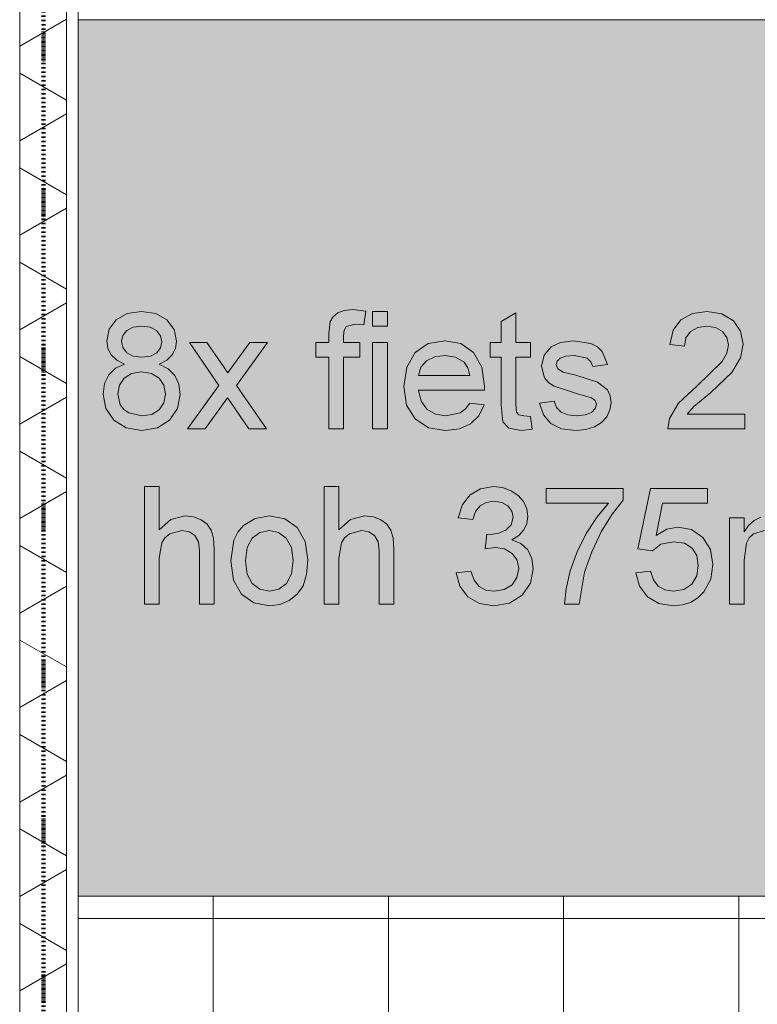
# Model space of a CAD drawing. Header units: millimetres. Extents: x -281 to 145437, y -16481 to 78869.
# Tile 215 of 656: x 4617 to 5880, y 51885 to 53570. Entities that reach past the tile are written whole.
import ezdxf

# ---------------------------------------------------------------- set-up
doc = ezdxf.new("R2010")
doc.units = ezdxf.units.MM
doc.linetypes.add('ARC FS 060 minutes', pattern=[7.2, 2.4, -1.6, 0, -1.6, 0, -1.6])
for name, color, linetype, lineweight in [('A--A23__Vloeren', 8, 'Continuous', 5), ('A--A2__Ruwbouw', 8, 'Continuous', 5), ('A--L$01A__Algemeen', 7, 'Continuous', 5), ('A--L21__Buitenwanden', 3, 'Continuous', 5), ('A--L90__Terrein', 7, 'Continuous', 5)]:
    doc.layers.add(name, color=color, linetype=linetype, lineweight=lineweight)

# ---------------------------------------------------------------- blocks, each defined once
blk = doc.blocks.new('65_GM_LIB_fire separation vertical_gen_arc - 060 minutes-2436626-L_80_ 11')
at = {"layer": 'A--L$01A__Algemeen', "linetype": 'ARC FS 060 minutes', "lineweight": 100}
blk.add_line((0, 0), (44095, 0), dxfattribs=at)
blk = doc.blocks.new('TBR-B-INS-BR-ARC-R25_rvt-1-L_80_ 11')
at = {"layer": 'A--L$01A__Algemeen', "color": 124, "linetype": 'ARC FS 060 minutes', "lineweight": 100, "rotation": 269.9999999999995}
blk.add_blockref('65_GM_LIB_fire separation vertical_gen_arc - 060 minutes-2436626-L_80_ 11', (4658, 56530), dxfattribs=at)
blk = doc.blocks.new('NLRS_90_PA_LB_fietsvak dubbellaags_gen_cpz - NLRS_72_21_01_fietsvak 8x hoh 375-48998500-L_80_ 11')
at = {"layer": 'A--L90__Terrein'}
blk.add_hatch(color=256, dxfattribs=at).paths.add_polyline_path([(1900, 0), (1900, 1500), (0, 1500), (0, 0), (1758.1, 0)])
for p, q in [((1900, 1500), (0, 1500)), ((84.3, 997.3), (65.4, 986.4)), ((84.3, 997.3), (65.4, 986.4)), ((108.6, 1000.9), (84.3, 997.3)), ((108.6, 1000.9), (84.3, 997.3)), ((132.9, 997.2), (108.6, 1000.9)), ((132.9, 997.2), (108.6, 1000.9)), ((152.1, 986.1), (132.9, 997.2)), ((152.1, 986.1), (132.9, 997.2)), ((444.6, 998.3), (436.8, 991.7)), ((444.6, 998.3), (436.8, 991.7)), ((455.5, 1002.6), (444.6, 998.3)), ((455.5, 1002.6), (444.6, 998.3)), ((469.9, 1004.1), (455.5, 1002.6)), ((469.9, 1004.1), (455.5, 1002.6)), ((492.8, 1001.3), (469.9, 1004.1)), ((492.8, 1001.3), (469.9, 1004.1)), ((489.1, 977.8), (492.8, 1001.3)), ((489.1, 977.8), (492.8, 1001.3)), ((529.6, 1000.9), (504.4, 1000.9)), ((504.4, 1000.9), (504.4, 975.8)), ((529.6, 1000.9), (504.4, 1000.9)), ((504.4, 1000.9), (504.4, 975.8)), ((529.6, 975.8), (529.6, 1000.9)), ((529.6, 975.8), (529.6, 1000.9)), ((749.3, 998.2), (724.2, 983.4)), ((749.3, 998.2), (724.2, 983.4)), ((749.3, 947.5), (749.3, 998.2)), ((749.3, 947.5), (749.3, 998.2)), ((1051.8, 997.3), (1032.3, 986.4)), ((1051.8, 997.3), (1032.3, 986.4)), ((1077.1, 1000.9), (1051.8, 997.3)), ((1077.1, 1000.9), (1051.8, 997.3)), ((1102.5, 996.9), (1077.1, 1000.9)), ((1102.5, 996.9), (1077.1, 1000.9)), ((1122, 984.8), (1102.5, 996.9)), ((1122, 984.8), (1102.5, 996.9)), ((65.4, 986.4), (53.3, 970.2)), ((65.4, 986.4), (53.3, 970.2)), ((164.4, 969.6), (152.1, 986.1)), ((164.4, 969.6), (152.1, 986.1)), ((431.7, 983.4), (429.1, 962.4)), ((431.7, 983.4), (429.1, 962.4)), ((436.8, 991.7), (431.7, 983.4)), ((436.8, 991.7), (431.7, 983.4)), ((458.8, 974.8), (474.7, 978.9)), ((458.8, 974.8), (474.7, 978.9)), ((474.7, 978.9), (489.1, 977.8)), ((474.7, 978.9), (489.1, 977.8)), ((724.2, 983.4), (724.2, 947.5)), ((724.2, 983.4), (724.2, 947.5)), ((1032.3, 986.4), (1019.1, 968.7)), ((1032.3, 986.4), (1019.1, 968.7)), ((1134.4, 966.8), (1122, 984.8)), ((1134.4, 966.8), (1122, 984.8)), ((53.3, 970.2), (49.2, 950.5)), ((53.3, 970.2), (49.2, 950.5)), ((76.6, 959.7), (83.4, 968.1)), ((76.6, 959.7), (83.4, 968.1)), ((83.4, 968.1), (94.3, 973.9)), ((83.4, 968.1), (94.3, 973.9)), ((94.3, 973.9), (108.9, 975.8)), ((94.3, 973.9), (108.9, 975.8)), ((108.9, 975.8), (123.4, 973.8)), ((108.9, 975.8), (123.4, 973.8)), ((123.4, 973.8), (134.3, 968)), ((123.4, 973.8), (134.3, 968)), ((134.3, 968), (141.1, 959.2)), ((134.3, 968), (141.1, 959.2)), ((168.5, 949.9), (164.4, 969.6)), ((168.5, 949.9), (164.4, 969.6)), ((429.1, 962.4), (429.1, 947.5)), ((429.1, 962.4), (429.1, 947.5)), ((454.2, 959.2), (455.4, 968.8)), ((454.2, 959.2), (455.4, 968.8)), ((455.4, 968.8), (458.8, 974.8)), ((455.4, 968.8), (458.8, 974.8)), ((504.4, 975.8), (529.6, 975.8)), ((504.4, 975.8), (529.6, 975.8)), ((1019.1, 968.7), (1013, 944.4)), ((1019.1, 968.7), (1013, 944.4)), ((1040.8, 955.7), (1048.7, 966.6)), ((1040.8, 955.7), (1048.7, 966.6)), ((1048.7, 966.6), (1060.9, 973.5)), ((1048.7, 966.6), (1060.9, 973.5)), ((1060.9, 973.5), (1076.5, 975.8)), ((1060.9, 973.5), (1076.5, 975.8)), ((1076.5, 975.8), (1091.4, 973.5)), ((1076.5, 975.8), (1091.4, 973.5)), ((1091.4, 973.5), (1103.2, 966.4)), ((1091.4, 973.5), (1103.2, 966.4)), ((1103.2, 966.4), (1110.9, 956)), ((1103.2, 966.4), (1110.9, 956)), ((1138.6, 944.9), (1134.4, 966.8)), ((1138.6, 944.9), (1134.4, 966.8)), ((49.2, 950.5), (51.1, 937.4)), ((49.2, 950.5), (51.1, 937.4)), ((74.4, 949.8), (76.6, 959.7)), ((74.4, 949.8), (76.6, 959.7)), ((76.6, 938.8), (74.4, 949.8)), ((76.6, 938.8), (74.4, 949.8)), ((141.1, 959.2), (143.4, 948.7)), ((141.1, 959.2), (143.4, 948.7)), ((143.4, 948.7), (141.2, 938.5)), ((143.4, 948.7), (141.2, 938.5)), ((166.7, 937.1), (168.5, 949.9)), ((166.7, 937.1), (168.5, 949.9)), ((220.7, 947.5), (190.5, 947.5)), ((190.5, 947.5), (241, 874.2)), ((220.7, 947.5), (190.5, 947.5)), ((190.5, 947.5), (241, 874.2)), ((245.1, 912.2), (220.7, 947.5)), ((245.1, 912.2), (220.7, 947.5)), ((294.1, 947.5), (266.3, 909.2)), ((294.1, 947.5), (266.3, 909.2)), ((271.3, 874.2), (324.3, 947.5)), ((271.3, 874.2), (324.3, 947.5)), ((324.3, 947.5), (294.1, 947.5)), ((324.3, 947.5), (294.1, 947.5)), ((429.1, 947.5), (407.1, 947.5)), ((407.1, 947.5), (407.1, 922.4)), ((429.1, 947.5), (407.1, 947.5)), ((407.1, 947.5), (407.1, 922.4)), ((454.2, 947.5), (454.2, 959.2)), ((454.2, 947.5), (454.2, 959.2)), ((482.5, 947.5), (454.2, 947.5)), ((482.5, 947.5), (454.2, 947.5)), ((482.5, 922.4), (482.5, 947.5)), ((482.5, 922.4), (482.5, 947.5)), ((529.6, 947.5), (504.4, 947.5)), ((504.4, 947.5), (504.4, 800)), ((529.6, 947.5), (504.4, 947.5)), ((504.4, 947.5), (504.4, 800)), ((529.6, 800), (529.6, 947.5)), ((529.6, 800), (529.6, 947.5)), ((599.7, 945.6), (577.3, 930.2)), ((599.7, 945.6), (577.3, 930.2)), ((627.8, 950.7), (599.7, 945.6)), ((627.8, 950.7), (599.7, 945.6)), ((655.1, 945.6), (627.8, 950.7)), ((655.1, 945.6), (627.8, 950.7)), ((676.9, 930.2), (655.1, 945.6)), ((676.9, 930.2), (655.1, 945.6)), ((724.2, 947.5), (705.4, 947.5)), ((705.4, 947.5), (705.4, 922.4)), ((724.2, 947.5), (705.4, 947.5)), ((705.4, 947.5), (705.4, 922.4)), ((774.4, 947.5), (749.3, 947.5)), ((774.4, 947.5), (749.3, 947.5)), ((774.4, 922.4), (774.4, 947.5)), ((774.4, 922.4), (774.4, 947.5)), ((826, 947.6), (810.1, 940.2)), ((826, 947.6), (810.1, 940.2)), ((847.7, 950.7), (826, 947.6)), ((847.7, 950.7), (826, 947.6)), ((878.2, 945.8), (847.7, 950.7)), ((878.2, 945.8), (847.7, 950.7)), ((889.6, 940), (878.2, 945.8)), ((889.6, 940), (878.2, 945.8)), ((1013, 944.4), (1038.1, 941.3)), ((1013, 944.4), (1038.1, 941.3)), ((1038.1, 941.3), (1040.8, 955.7)), ((1038.1, 941.3), (1040.8, 955.7)), ((1110.9, 956), (1113.5, 943.4)), ((1110.9, 956), (1113.5, 943.4)), ((1134.1, 921.1), (1138.6, 944.9)), ((1134.1, 921.1), (1138.6, 944.9)), ((51.1, 937.4), (56.7, 926.3)), ((51.1, 937.4), (56.7, 926.3)), ((83.3, 930.1), (76.6, 938.8)), ((83.3, 930.1), (76.6, 938.8)), ((94.2, 924.3), (83.3, 930.1)), ((94.2, 924.3), (83.3, 930.1)), ((134.6, 930), (123.8, 924.3)), ((134.6, 930), (123.8, 924.3)), ((141.2, 938.5), (134.6, 930)), ((141.2, 938.5), (134.6, 930)), ((161.2, 926.2), (166.7, 937.1)), ((161.2, 926.2), (166.7, 937.1)), ((577.3, 930.2), (562.7, 905.5)), ((577.3, 930.2), (562.7, 905.5)), ((691.2, 905.6), (676.9, 930.2)), ((691.2, 905.6), (676.9, 930.2)), ((810.1, 940.2), (797.8, 925.9)), ((810.1, 940.2), (797.8, 925.9)), ((897.6, 932.4), (889.6, 940)), ((897.6, 932.4), (889.6, 940)), ((906.3, 909.9), (897.6, 932.4)), ((906.3, 909.9), (897.6, 932.4)), ((1110.7, 929.3), (1102.6, 914.9)), ((1110.7, 929.3), (1102.6, 914.9)), ((1113.5, 943.4), (1110.7, 929.3)), ((1113.5, 943.4), (1110.7, 929.3)), ((56.7, 926.3), (66.1, 917.3)), ((56.7, 926.3), (66.1, 917.3)), ((79.6, 910.7), (64, 903.7)), ((79.6, 910.7), (64, 903.7)), ((66.1, 917.3), (79.6, 910.7)), ((66.1, 917.3), (79.6, 910.7)), ((109.2, 922.4), (94.2, 924.3)), ((109.2, 922.4), (94.2, 924.3)), ((123.8, 924.3), (109.2, 922.4)), ((123.8, 924.3), (109.2, 922.4)), ((139, 910.7), (152, 917.3)), ((139, 910.7), (152, 917.3)), ((154.4, 902.7), (139, 910.7)), ((154.4, 902.7), (139, 910.7)), ((152, 917.3), (161.2, 926.2)), ((152, 917.3), (161.2, 926.2)), ((256.5, 895.6), (245.1, 912.2)), ((256.5, 895.6), (245.1, 912.2)), ((407.1, 922.4), (429.1, 922.4)), ((407.1, 922.4), (429.1, 922.4)), ((429.1, 922.4), (429.1, 800)), ((429.1, 922.4), (429.1, 800)), ((454.2, 800), (454.2, 922.4)), ((454.2, 922.4), (482.5, 922.4)), ((454.2, 800), (454.2, 922.4)), ((454.2, 922.4), (482.5, 922.4)), ((587.1, 905.2), (596.8, 916.2)), ((587.1, 905.2), (596.8, 916.2)), ((596.8, 916.2), (610.8, 923.2)), ((596.8, 916.2), (610.8, 923.2)), ((610.8, 923.2), (627.7, 925.6)), ((610.8, 923.2), (627.7, 925.6)), ((627.7, 925.6), (646.1, 922.6)), ((627.7, 925.6), (646.1, 922.6)), ((646.1, 922.6), (660.8, 913.8)), ((646.1, 922.6), (660.8, 913.8)), ((660.8, 913.8), (667.4, 904.3)), ((660.8, 913.8), (667.4, 904.3)), ((705.4, 922.4), (724.2, 922.4)), ((705.4, 922.4), (724.2, 922.4)), ((724.2, 922.4), (724.2, 840.5)), ((724.2, 922.4), (724.2, 840.5)), ((749.3, 841.2), (749.3, 922.4)), ((749.3, 922.4), (774.4, 922.4)), ((749.3, 841.2), (749.3, 922.4)), ((749.3, 922.4), (774.4, 922.4)), ((797.8, 925.9), (793.3, 907.2)), ((797.8, 925.9), (793.3, 907.2)), ((818.4, 909.7), (820.2, 915.7)), ((818.4, 909.7), (820.2, 915.7)), ((820.2, 915.7), (825.6, 920.8)), ((820.2, 915.7), (825.6, 920.8)), ((825.6, 920.8), (835.2, 924.4)), ((825.6, 920.8), (835.2, 924.4)), ((835.2, 924.4), (849.6, 925.6)), ((835.2, 924.4), (849.6, 925.6)), ((849.6, 925.6), (871.7, 920.6)), ((849.6, 925.6), (871.7, 920.6)), ((871.7, 920.6), (878, 914.6)), ((871.7, 920.6), (878, 914.6)), ((878, 914.6), (881.2, 906.7)), ((878, 914.6), (881.2, 906.7)), ((1102.6, 914.9), (1059.3, 873.1)), ((1102.6, 914.9), (1059.3, 873.1)), ((1119.3, 896.5), (1134.1, 921.1)), ((1119.3, 896.5), (1134.1, 921.1)), ((64, 903.7), (52.5, 892.4)), ((64, 903.7), (52.5, 892.4)), ((78.7, 886.7), (91.4, 894.7)), ((78.7, 886.7), (91.4, 894.7)), ((91.4, 894.7), (108.3, 897.3)), ((91.4, 894.7), (108.3, 897.3)), ((108.3, 897.3), (125.5, 894.6)), ((108.3, 897.3), (125.5, 894.6)), ((125.5, 894.6), (138.7, 886.5)), ((125.5, 894.6), (138.7, 886.5)), ((165.7, 891), (154.4, 902.7)), ((165.7, 891), (154.4, 902.7)), ((266.3, 909.2), (256.5, 895.6)), ((266.3, 909.2), (256.5, 895.6)), ((562.7, 905.5), (557.8, 872.5)), ((562.7, 905.5), (557.8, 872.5)), ((582.9, 891), (587.1, 905.2)), ((582.9, 891), (587.1, 905.2)), ((667.4, 904.3), (670.8, 891)), ((667.4, 904.3), (670.8, 891)), ((695.9, 872.7), (691.2, 905.6)), ((695.9, 872.7), (691.2, 905.6)), ((793.3, 907.2), (798.9, 886.9)), ((793.3, 907.2), (798.9, 886.9)), ((821.4, 902.4), (818.4, 909.7)), ((821.4, 902.4), (818.4, 909.7)), ((830.7, 896.9), (821.4, 902.4)), ((830.7, 896.9), (821.4, 902.4)), ((852.4, 891.5), (830.7, 896.9)), ((852.4, 891.5), (830.7, 896.9)), ((881.2, 906.7), (906.3, 909.9)), ((881.2, 906.7), (906.3, 909.9)), ((1083.3, 862), (1119.3, 896.5)), ((1083.3, 862), (1119.3, 896.5)), ((45.3, 877.4), (43, 859.2)), ((45.3, 877.4), (43, 859.2)), ((52.5, 892.4), (45.3, 877.4)), ((52.5, 892.4), (45.3, 877.4)), ((70.7, 874.7), (78.7, 886.7)), ((70.7, 874.7), (78.7, 886.7)), ((138.7, 886.5), (146.9, 874.3)), ((138.7, 886.5), (146.9, 874.3)), ((172.5, 876), (165.7, 891)), ((172.5, 876), (165.7, 891)), ((670.8, 891), (582.9, 891)), ((670.8, 891), (582.9, 891)), ((798.9, 886.9), (805.8, 878.7)), ((798.9, 886.9), (805.8, 878.7)), ((805.8, 878.7), (815.4, 872.6)), ((805.8, 878.7), (815.4, 872.6)), ((889.2, 879.7), (852.4, 891.5)), ((889.2, 879.7), (852.4, 891.5)), ((906.3, 866.3), (889.2, 879.7)), ((906.3, 866.3), (889.2, 879.7)), ((68.1, 860), (70.7, 874.7)), ((68.1, 860), (70.7, 874.7)), ((72.3, 841.1), (68.1, 860)), ((72.3, 841.1), (68.1, 860)), ((146.9, 874.3), (149.7, 859.3)), ((146.9, 874.3), (149.7, 859.3)), ((174.8, 858.5), (172.5, 876)), ((174.8, 858.5), (172.5, 876)), ((241, 874.2), (187.4, 800)), ((241, 874.2), (187.4, 800)), ((322.4, 800), (271.3, 874.2)), ((322.4, 800), (271.3, 874.2)), ((557.8, 872.5), (562.6, 840.6)), ((557.8, 872.5), (562.6, 840.6)), ((587.3, 847.1), (582.9, 865.9)), ((582.9, 865.9), (695.8, 865.9)), ((587.3, 847.1), (582.9, 865.9)), ((582.9, 865.9), (695.8, 865.9)), ((695.8, 865.9), (695.9, 872.7)), ((695.8, 865.9), (695.9, 872.7)), ((815.4, 872.6), (853.2, 860.3)), ((815.4, 872.6), (853.2, 860.3)), ((853.2, 860.3), (879, 853.1)), ((853.2, 860.3), (879, 853.1)), ((911, 856.5), (906.3, 866.3)), ((911, 856.5), (906.3, 866.3)), ((1059.3, 873.1), (1027.8, 844)), ((1059.3, 873.1), (1027.8, 844)), ((1054.4, 837.9), (1083.3, 862)), ((1054.4, 837.9), (1083.3, 862)), ((43, 859.2), (47.5, 834.7)), ((43, 859.2), (47.5, 834.7)), ((147, 844.4), (139, 832.5)), ((147, 844.4), (139, 832.5)), ((149.7, 859.3), (147, 844.4)), ((149.7, 859.3), (147, 844.4)), ((170.3, 834.5), (174.8, 858.5)), ((170.3, 834.5), (174.8, 858.5)), ((217.6, 800), (255.8, 852.7)), ((217.6, 800), (255.8, 852.7)), ((255.8, 852.7), (261.4, 844.6)), ((255.8, 852.7), (261.4, 844.6)), ((261.4, 844.6), (292.1, 800)), ((261.4, 844.6), (292.1, 800)), ((597.4, 833.3), (587.3, 847.1)), ((597.4, 833.3), (587.3, 847.1)), ((670.5, 843.9), (663.5, 834)), ((670.5, 843.9), (663.5, 834)), ((695.2, 840.8), (670.5, 843.9)), ((695.2, 840.8), (670.5, 843.9)), ((815.2, 847.1), (790.1, 843.9)), ((815.2, 847.1), (790.1, 843.9)), ((790.1, 843.9), (797, 823.5)), ((790.1, 843.9), (797, 823.5)), ((819.2, 836.3), (815.2, 847.1)), ((819.2, 836.3), (815.2, 847.1)), ((879, 853.1), (885.3, 848.2)), ((879, 853.1), (885.3, 848.2)), ((885.3, 848.2), (887.4, 841.8)), ((885.3, 848.2), (887.4, 841.8)), ((910.7, 832.1), (912.5, 844.5)), ((910.7, 832.1), (912.5, 844.5)), ((912.5, 844.5), (911, 856.5)), ((912.5, 844.5), (911, 856.5)), ((1027.8, 844), (1012.6, 817.3)), ((1027.8, 844), (1012.6, 817.3)), ((47.5, 834.7), (61.1, 814.7)), ((47.5, 834.7), (61.1, 814.7)), ((78.1, 833), (72.3, 841.1)), ((78.1, 833), (72.3, 841.1)), ((87.1, 827), (78.1, 833)), ((87.1, 827), (78.1, 833)), ((109.1, 822), (87.1, 827)), ((109.1, 822), (87.1, 827)), ((139, 832.5), (126.2, 824.6)), ((139, 832.5), (126.2, 824.6)), ((156.7, 814.6), (170.3, 834.5)), ((156.7, 814.6), (170.3, 834.5)), ((562.6, 840.6), (577.1, 816.8)), ((562.6, 840.6), (577.1, 816.8)), ((611.9, 824.8), (597.4, 833.3)), ((611.9, 824.8), (597.4, 833.3)), ((654.3, 827.2), (629.7, 822)), ((654.3, 827.2), (629.7, 822)), ((663.5, 834), (654.3, 827.2)), ((663.5, 834), (654.3, 827.2)), ((686.3, 822.3), (695.2, 840.8)), ((686.3, 822.3), (695.2, 840.8)), ((724.2, 840.5), (727.2, 812)), ((724.2, 840.5), (727.2, 812)), ((750.6, 828.3), (749.3, 841.2)), ((750.6, 828.3), (749.3, 841.2)), ((754.9, 823.7), (750.6, 828.3)), ((754.9, 823.7), (750.6, 828.3)), ((826.9, 828.4), (819.2, 836.3)), ((826.9, 828.4), (819.2, 836.3)), ((838.3, 823.6), (826.9, 828.4)), ((838.3, 823.6), (826.9, 828.4)), ((879.1, 827.9), (868.5, 823.5)), ((879.1, 827.9), (868.5, 823.5)), ((885.3, 834.4), (879.1, 827.9)), ((885.3, 834.4), (879.1, 827.9)), ((887.4, 841.8), (885.3, 834.4)), ((887.4, 841.8), (885.3, 834.4)), ((905.3, 820.5), (910.7, 832.1)), ((905.3, 820.5), (910.7, 832.1)), ((1043.1, 825.1), (1054.4, 837.9)), ((1043.1, 825.1), (1054.4, 837.9)), ((61.1, 814.7), (82.1, 801.3)), ((61.1, 814.7), (82.1, 801.3)), ((126.2, 824.6), (109.1, 822)), ((126.2, 824.6), (109.1, 822)), ((135.7, 801.3), (156.7, 814.6)), ((135.7, 801.3), (156.7, 814.6)), ((577.1, 816.8), (599.8, 801.8)), ((577.1, 816.8), (599.8, 801.8)), ((629.7, 822), (611.9, 824.8)), ((629.7, 822), (611.9, 824.8)), ((672.1, 808.4), (686.3, 822.3)), ((672.1, 808.4), (686.3, 822.3)), ((727.2, 812), (737.7, 801)), ((727.2, 812), (737.7, 801)), ((763.5, 822), (754.9, 823.7)), ((763.5, 822), (754.9, 823.7)), ((774.4, 820.9), (763.5, 822)), ((774.4, 820.9), (763.5, 822)), ((777.6, 799.3), (774.4, 820.9)), ((777.6, 799.3), (774.4, 820.9)), ((797, 823.5), (809.3, 808.7)), ((797, 823.5), (809.3, 808.7)), ((853.5, 822), (838.3, 823.6)), ((853.5, 822), (838.3, 823.6)), ((868.5, 823.5), (853.5, 822)), ((868.5, 823.5), (853.5, 822)), ((884.2, 803), (896.4, 810.5)), ((884.2, 803), (896.4, 810.5)), ((896.4, 810.5), (905.3, 820.5)), ((896.4, 810.5), (905.3, 820.5)), ((1012.6, 817.3), (1009.9, 800)), ((1012.6, 817.3), (1009.9, 800)), ((1141.7, 825.1), (1043.1, 825.1)), ((1141.7, 825.1), (1043.1, 825.1)), ((1141.7, 800), (1141.7, 825.1)), ((1141.7, 800), (1141.7, 825.1)), ((82.1, 801.3), (108.9, 796.9)), ((82.1, 801.3), (108.9, 796.9)), ((108.9, 796.9), (135.7, 801.3)), ((108.9, 796.9), (135.7, 801.3)), ((187.4, 800), (217.6, 800)), ((187.4, 800), (217.6, 800)), ((292.1, 800), (322.4, 800)), ((292.1, 800), (322.4, 800)), ((429.1, 800), (454.2, 800)), ((429.1, 800), (454.2, 800)), ((504.4, 800), (529.6, 800)), ((504.4, 800), (529.6, 800)), ((599.8, 801.8), (629.2, 796.9)), ((599.8, 801.8), (629.2, 796.9)), ((629.2, 796.9), (653, 799.7)), ((629.2, 796.9), (653, 799.7)), ((653, 799.7), (672.1, 808.4)), ((653, 799.7), (672.1, 808.4)), ((737.7, 801), (758.8, 796.9)), ((737.7, 801), (758.8, 796.9)), ((758.8, 796.9), (777.6, 799.3)), ((758.8, 796.9), (777.6, 799.3)), ((809.3, 808.7), (827.8, 799.8)), ((809.3, 808.7), (827.8, 799.8)), ((827.8, 799.8), (853.1, 796.9)), ((827.8, 799.8), (853.1, 796.9)), ((853.1, 796.9), (869.6, 798.4)), ((853.1, 796.9), (869.6, 798.4)), ((869.6, 798.4), (884.2, 803)), ((869.6, 798.4), (884.2, 803)), ((1009.9, 800), (1141.7, 800)), ((1009.9, 800), (1141.7, 800)), ((139.1, 700.9), (114, 700.9)), ((114, 700.9), (114, 500)), ((139.1, 627), (139.1, 700.9)), ((446.7, 700.9), (421.6, 700.9)), ((421.6, 700.9), (421.6, 500)), ((446.7, 627), (446.7, 700.9)), ((689.3, 697.4), (671.3, 686.9)), ((711.2, 700.9), (689.3, 697.4)), ((727, 699.2), (711.2, 700.9)), ((741.5, 694), (727, 699.2)), ((753.8, 685.9), (741.5, 694)), ((933.3, 697.8), (801.5, 697.8)), ((801.5, 697.8), (801.5, 672.7)), ((933.3, 677.5), (933.3, 697.8)), ((980.4, 697.8), (958.4, 594.2)), ((1077.7, 697.8), (980.4, 697.8)), ((1077.7, 672.7), (1077.7, 697.8)), ((671.3, 686.9), (658.2, 670.1)), ((699, 673.8), (712.1, 675.8)), ((712.1, 675.8), (725.3, 673.9)), ((762.7, 675.2), (753.8, 685.9)), ((768.2, 662.9), (762.7, 675.2)), ((914.5, 653.7), (933.3, 677.5)), ((658.2, 670.1), (650.8, 647.5)), ((675.9, 644.4), (680.3, 658.1)), ((680.3, 658.1), (688.2, 668)), ((688.2, 668), (699, 673.8)), ((725.3, 673.9), (735.8, 668)), ((735.8, 668), (742.7, 659.2)), ((742.7, 659.2), (744.9, 648.4)), ((770.1, 649.9), (768.2, 662.9)), ((801.5, 672.7), (908.2, 672.7)), ((908.2, 672.7), (888.6, 649.1)), ((990, 617.3), (1000.7, 672.7)), ((1000.7, 672.7), (1077.7, 672.7)), ((158.7, 644.8), (139.1, 627)), ((182.8, 650.7), (158.7, 644.8)), ((197.9, 649.1), (182.8, 650.7)), ((211, 644.2), (197.9, 649.1)), ((221.2, 636.6), (211, 644.2)), ((303.4, 646.6), (283.2, 634.4)), ((327.5, 650.7), (303.4, 646.6)), ((353.9, 645.7), (327.5, 650.7)), ((374.9, 630.8), (353.9, 645.7)), ((466.3, 644.8), (446.7, 627)), ((490.4, 650.7), (466.3, 644.8)), ((505.6, 649.1), (490.4, 650.7)), ((518.6, 644.2), (505.6, 649.1)), ((528.9, 636.6), (518.6, 644.2)), ((650.8, 647.5), (675.9, 644.4)), ((744.9, 648.4), (741.8, 635.4)), ((768.3, 637.7), (770.1, 649.9)), ((888.6, 649.1), (870.2, 620.7)), ((895.9, 623.4), (914.5, 653.7)), ((1140.5, 647.5), (1115.4, 647.5)), ((1115.4, 647.5), (1115.4, 500)), ((1140.5, 623.3), (1140.5, 647.5)), ((1157.8, 643.2), (1148, 634.4)), ((1169.3, 648.8), (1157.8, 643.2)), ((156.9, 620), (177.5, 625.6)), ((177.5, 625.6), (190.5, 623.5)), ((190.5, 623.5), (200.1, 617.3)), ((228.1, 626.4), (221.2, 636.6)), ((232, 612.5), (228.1, 626.4)), ((283.2, 634.4), (273.7, 623.2)), ((311.4, 622.4), (327.5, 625.6)), ((327.5, 625.6), (343.4, 622.3)), ((388.7, 607.1), (374.9, 630.8)), ((464.5, 620), (485.1, 625.6)), ((485.1, 625.6), (498.1, 623.5)), ((498.1, 623.5), (507.8, 617.3)), ((535.7, 626.4), (528.9, 636.6)), ((539.6, 612.5), (535.7, 626.4)), ((732.3, 626.2), (718.8, 620.8)), ((741.8, 635.4), (732.3, 626.2)), ((754.5, 617.3), (763.1, 626.7)), ((763.1, 626.7), (768.3, 637.7)), ((1007.9, 628.2), (990, 617.3)), ((1026.7, 631.8), (1007.9, 628.2)), ((1050.2, 627.3), (1026.7, 631.8)), ((1069.6, 613.8), (1050.2, 627.3)), ((1148, 634.4), (1140.5, 623.3)), ((1156.7, 620.2), (1175.3, 625.6)), ((143.2, 604.8), (148.6, 613.4)), ((148.6, 613.4), (156.9, 620)), ((200.1, 617.3), (206.1, 606.5)), ((233.2, 593.4), (232, 612.5)), ((266.9, 609.3), (261.5, 573.8)), ((273.7, 623.2), (266.9, 609.3)), ((289.5, 596.5), (298.2, 612.7)), ((298.2, 612.7), (311.4, 622.4)), ((343.4, 622.3), (356.5, 612.6)), ((356.5, 612.6), (365.3, 596.7)), ((393.3, 575.8), (388.7, 607.1)), ((450.8, 604.8), (456.3, 613.4)), ((456.3, 613.4), (464.5, 620)), ((507.8, 617.3), (513.8, 606.5)), ((540.9, 593.4), (539.6, 612.5)), ((699.8, 619.3), (697, 594.2)), ((703.8, 619), (699.8, 619.3)), ((718.8, 620.8), (703.8, 619)), ((742.5, 610.1), (754.5, 617.3)), ((758.2, 603.7), (742.5, 610.1)), ((870.2, 620.7), (854.4, 589.3)), ((879.5, 589.5), (895.9, 623.4)), ((997.6, 602.4), (1019.7, 606.7)), ((1019.7, 606.7), (1038.3, 604)), ((1082.8, 593.3), (1069.6, 613.8)), ((1144.3, 604.4), (1149.3, 613.5)), ((1149.3, 613.5), (1156.7, 620.2)), ((139.1, 578.4), (143.2, 604.8)), ((206.1, 606.5), (208.1, 590.8)), ((208.1, 590.8), (208.1, 500)), ((233.2, 500), (233.2, 593.4)), ((286.6, 573.8), (289.5, 596.5)), ((365.3, 596.7), (368.2, 574.6)), ((446.7, 578.4), (450.8, 604.8)), ((513.8, 606.5), (515.8, 590.8)), ((515.8, 590.8), (515.8, 500)), ((540.9, 500), (540.9, 593.4)), ((697, 594.2), (714.6, 596.9)), ((714.6, 596.9), (730.4, 594.4)), ((730.4, 594.4), (743.1, 586.6)), ((769.9, 592.9), (758.2, 603.7)), ((777.1, 578.2), (769.9, 592.9)), ((958.4, 594.2), (983.5, 591)), ((983.5, 591), (997.6, 602.4)), ((1038.3, 604), (1051.5, 595.8)), ((1051.5, 595.8), (1059.4, 582.9)), ((1087.1, 567.5), (1082.8, 593.3)), ((1140.5, 574.4), (1144.3, 604.4)), ((139.1, 500), (139.1, 578.4)), ((261.5, 573.8), (266.1, 540.9)), ((289.5, 551.1), (286.6, 573.8)), ((368.2, 574.6), (365.3, 551.4)), ((391.3, 550.5), (393.3, 575.8)), ((446.7, 500), (446.7, 578.4)), ((743.1, 586.6), (751.6, 575)), ((751.6, 575), (754.4, 560.7)), ((779.5, 560.2), (777.1, 578.2)), ((854.4, 589.3), (842.8, 556.7)), ((867.3, 554.6), (879.5, 589.5)), ((1059.4, 582.9), (1062, 566)), ((1140.5, 500), (1140.5, 574.4)), ((672.7, 556.5), (647.6, 553.4)), ((678.4, 540.7), (672.7, 556.5)), ((754.4, 560.7), (751.5, 545.6)), ((774.7, 535.8), (779.5, 560.2)), ((842.8, 556.7), (835.6, 525.9)), ((980.4, 556.5), (955.3, 553.4)), ((985, 541.4), (980.4, 556.5)), ((1062, 566), (1059.2, 548)), ((1083.2, 542.4), (1087.1, 567.5)), ((266.1, 540.9), (279.7, 516.7)), ((298.2, 534.9), (289.5, 551.1)), ((365.3, 551.4), (356.6, 535)), ((385.2, 531.1), (391.3, 550.5)), ((647.6, 553.4), (653.8, 530.7)), ((686.6, 530.1), (678.4, 540.7)), ((751.5, 545.6), (743, 533.1)), ((858, 500), (867.3, 554.6)), ((955.3, 553.4), (961.4, 530.3)), ((993, 530.6), (985, 541.4)), ((1059.2, 548), (1050.8, 534)), ((1071.4, 520.9), (1083.2, 542.4)), ((311.4, 525.2), (298.2, 534.9)), ((327.5, 522), (311.4, 525.2)), ((343.5, 525.2), (327.5, 522)), ((356.6, 535), (343.5, 525.2)), ((375.2, 516.7), (385.2, 531.1)), ((653.8, 530.7), (667.6, 512.6)), ((697.9, 524), (686.6, 530.1)), ((712.5, 522), (697.9, 524)), ((729.7, 524.8), (712.5, 522)), ((743, 533.1), (729.7, 524.8)), ((760.3, 515.3), (774.7, 535.8)), ((835.6, 525.9), (832.8, 500)), ((961.4, 530.3), (974.9, 512.3)), ((1004.5, 524.1), (993, 530.6)), ((1019.3, 522), (1004.5, 524.1)), ((1037.3, 525), (1019.3, 522)), ((1050.8, 534), (1037.3, 525)), ((279.7, 516.7), (300.8, 501.8)), ((345.2, 499.1), (361.5, 505.9)), ((361.5, 505.9), (375.2, 516.7)), ((667.6, 512.6), (687.4, 500.8)), ((738.5, 501.5), (760.3, 515.3)), ((974.9, 512.3), (994.5, 500.7)), ((1048.8, 502.9), (1060.9, 510.4)), ((1060.9, 510.4), (1071.4, 520.9)), ((114, 500), (139.1, 500)), ((208.1, 500), (233.2, 500)), ((300.8, 501.8), (327.5, 496.9)), ((327.5, 496.9), (345.2, 499.1)), ((421.6, 500), (446.7, 500)), ((515.8, 500), (540.9, 500)), ((687.4, 500.8), (711.6, 496.9)), ((711.6, 496.9), (738.5, 501.5)), ((832.8, 500), (858, 500)), ((994.5, 500.7), (1019.2, 496.9)), ((1019.2, 496.9), (1034.9, 498.4)), ((1034.9, 498.4), (1048.8, 502.9)), ((1115.4, 500), (1140.5, 500)), ((0, 0), (1900, 0))]:
    blk.add_line(p, q, dxfattribs=at)

msp = doc.modelspace()

# ---------------------------------------------------------------- hatches: boundary and pattern name
at = {"layer": 'A--A23__Vloeren'}
h = msp.add_hatch(dxfattribs=at)
h.set_pattern_fill('FP_213', color=256, style=0, pattern_type=2)
h.set_pattern_definition([(0, (7648.04, 36431.46), (0, 300), []), (90, (7648.04, 36431.46), (-300, 2e-14), [])])
h.paths.add_polyline_path([(4717, 12483), (5950.5, 12483), (5951.5, 12545), (5952.7, 12547.8), (5958, 12550), (6045.5, 12549), (6048.3, 12547.8), (6050.5, 12542.5), (6050.5, 12483), (9400, 12483), (9400, 12700), (8817, 12700), (8817, 15700), (8900, 15700), (8900, 16450), (8817, 16450), (8817, 21700), (9400, 21700), (9400, 22808.8), (8817, 22808.8), (8817, 28808.8), (9400, 28808.8), (9400, 29700), (8817, 29700), (8817, 35700), (9400, 35700), (9400, 36900), (8817, 36900), (8817, 42900), (9400, 42900), (9400, 43913), (8817, 43913), (8817, 49288), (9400, 49288), (9400, 50010), (8817, 50010), (8817, 55260), (9400, 55260), (9400, 56200), (10717, 56200), (10717, 56540), (9140, 56540), (9140, 56717), (8110, 56717), (8110, 56712), (8045, 56712), (8046, 56715.5), (8060, 56715.5), (8060, 56717), (8039.4, 56717), (8039, 56715), (6800.2, 56715.5), (6800, 56717), (6780, 56717), (6780, 56715.5), (6794, 56714.7), (6795, 56712), (6730, 56712), (6731, 56715.5), (6730, 56715.5), (6730, 56717), (4717, 56717), (4717, 55445), (6617, 55445), (6617, 52070), (4717, 52070), (4717, 51845), (6617, 51845), (6617, 48470), (4717, 48470), (4717, 48245), (6617, 48245), (6617, 44870), (4717, 44870), (4717, 44645), (6617, 44645), (6617, 41270), (4717, 41270), (4717, 41045), (6617, 41045), (6617, 37670), (4717, 37670), (4717, 37445), (6617, 37445), (6617, 34070), (4717, 34070), (4717, 33845), (6617, 33845), (6617, 30470), (4717, 30470), (4717, 30325), (6617, 30325), (6617, 26950), (4717, 26950), (4717, 26645), (6617, 26645), (6617, 23270), (4717, 23270), (4717, 23045), (6617, 23045), (6617, 19670), (4717, 19670), (4717, 19445), (6617, 19445), (6617, 16070), (4717, 16069.5), (4717, 15800), (6617, 15800), (6617, 12800), (4717, 12800), (4717, 12580.7)])
h.paths.add_polyline_path([(6044.8, 12483), (6045.5, 12483), (6044.8, 12544.3), (6043, 12545), (5956.2, 12544.3), (5955.5, 12542.5), (5956.2, 12483), (5996, 12483)])
h.paths.add_polyline_path([(5996, 15950), (5956.2, 15950.7), (5952.7, 15952.2), (5950.5, 15957.5), (5951.5, 16045), (5952.7, 16047.8), (5958, 16050), (6045.5, 16049), (6048.3, 16047.8), (6050.5, 16042.5), (6049.8, 15955.7), (6048.3, 15952.2), (6043, 15950)])
h.paths.add_polyline_path([(6043, 15955), (6044.8, 15955.7), (6045.5, 15957.5), (6044.8, 16044.3), (6043, 16045), (5956.2, 16044.3), (5955.5, 16042.5), (5956.2, 15955.7), (5958, 15955), (5996, 15955)])
h.paths.add_polyline_path([(6700.3, 18554.3), (6674, 18557.8), (6656.5, 18566.2), (6644.1, 18581), (6637.2, 18601.4), (6662.4, 18604.6), (6666.3, 18593.8), (6675, 18585.5), (6685.4, 18581.1), (6700.6, 18579.5), (6716.7, 18581.4), (6726.2, 18585.4), (6732.5, 18591.8), (6734.6, 18599.3), (6731, 18606.9), (6726.2, 18610.6), (6699.5, 18618), (6662.5, 18630.1), (6652.9, 18636.2), (6646, 18644.4), (6640.4, 18664.7), (6644.9, 18683.4), (6657.2, 18697.7), (6673.2, 18705.1), (6696.7, 18707.9), (6725.3, 18703.2), (6736.8, 18697.4), (6744.8, 18689.9), (6753.4, 18667.4), (6728.3, 18664.2), (6725.1, 18672.1), (6718.8, 18678.1), (6694.8, 18682.9), (6682.3, 18681.9), (6672.7, 18678.3), (6667.3, 18673.1), (6665.5, 18667.2), (6668.5, 18659.9), (6677.9, 18654.4), (6700.3, 18648.7), (6736.4, 18637.2), (6753.5, 18623.8), (6758.6, 18610.6), (6759.3, 18599.3), (6757.9, 18589.6), (6752.4, 18577.9), (6743.5, 18567.9), (6731.4, 18560.5), (6715.7, 18555.8), (6700.6, 18554.4)])
h.paths.add_polyline_path([(5958, 19550), (5952.7, 19552.2), (5950.5, 19557.5), (5951.5, 19645), (5952.7, 19647.8), (5958, 19650), (6045.5, 19649), (6048.3, 19647.8), (6050.5, 19642.5), (6049.8, 19555.7), (6048.3, 19552.2), (6043, 19550), (5996, 19550)])
h.paths.add_polyline_path([(6043, 19555), (6044.8, 19555.7), (6045.5, 19557.5), (6044.8, 19644.3), (6043, 19645), (5956.2, 19644.3), (5955.5, 19642.5), (5956.2, 19555.7), (5958, 19555), (5996, 19555)])
h.paths.add_polyline_path([(6700.3, 22154.3), (6674, 22157.8), (6656.5, 22166.2), (6644.1, 22181), (6637.2, 22201.4), (6662.5, 22204.2), (6666.3, 22193.8), (6675, 22185.5), (6685.4, 22181.1), (6700.6, 22179.5), (6716, 22181.1), (6726.2, 22185.4), (6732.5, 22191.8), (6734.6, 22199.3), (6732.5, 22205.7), (6726.2, 22210.6), (6699.5, 22218), (6662.5, 22230.1), (6652.9, 22236.2), (6646, 22244.4), (6640.4, 22264.7), (6644.9, 22283.4), (6657.2, 22297.7), (6673.2, 22305.1), (6696.7, 22307.9), (6725.3, 22303.2), (6736.8, 22297.4), (6744.8, 22289.9), (6753.4, 22267.4), (6728.3, 22264.2), (6725.1, 22272.1), (6718.8, 22278.1), (6694.8, 22282.9), (6682.3, 22281.9), (6672.7, 22278.3), (6667.3, 22273.1), (6665.5, 22267.2), (6668.5, 22259.9), (6677.9, 22254.4), (6700.3, 22248.7), (6736.4, 22237.2), (6753.5, 22223.8), (6758.6, 22210.6), (6759.3, 22199.3), (6757.9, 22189.6), (6752.4, 22177.9), (6743.5, 22167.9), (6731.4, 22160.5), (6715.7, 22155.8), (6700.3, 22154.3)])
h.paths.add_polyline_path([(5996, 23150), (5956.2, 23150.7), (5952.7, 23152.2), (5950.5, 23157.5), (5951.5, 23245), (5952.7, 23247.8), (5958, 23250), (6045.5, 23249), (6048.3, 23247.8), (6050.5, 23242.5), (6049.8, 23155.7), (6048.3, 23152.2), (6043, 23150)])
h.paths.add_polyline_path([(5996, 23155), (6044.8, 23155.7), (6045.5, 23157.5), (6044.8, 23244.3), (6043, 23245), (5956.2, 23244.3), (5955.5, 23242.5), (5956.2, 23155.7), (5958, 23155)])
h.paths.add_polyline_path([(6700.3, 25754.3), (6674, 25757.8), (6656.5, 25766.2), (6644.1, 25781), (6637.2, 25801.4), (6662.5, 25804.2), (6666.3, 25793.8), (6675, 25785.5), (6685.4, 25781.1), (6700.6, 25779.5), (6716, 25781.1), (6726.2, 25785.4), (6732.5, 25791.8), (6734.6, 25799.3), (6732.5, 25805.7), (6726.2, 25810.6), (6699.5, 25818), (6662.5, 25830.1), (6652.9, 25836.2), (6646, 25844.4), (6640.4, 25864.7), (6644.9, 25883.4), (6657.2, 25897.7), (6673.2, 25905.1), (6696.7, 25907.9), (6728.4, 25901.7), (6736.8, 25897.4), (6744.8, 25889.9), (6753.4, 25867.4), (6728.3, 25864.2), (6725.1, 25872.1), (6718.8, 25878.1), (6694.8, 25882.9), (6682.3, 25881.9), (6672.7, 25878.3), (6667.3, 25873.1), (6665.5, 25867.2), (6668.5, 25859.9), (6677.9, 25854.4), (6700.3, 25848.7), (6736.4, 25837.2), (6753.5, 25823.8), (6758.6, 25810.6), (6759.3, 25799.3), (6757.9, 25789.6), (6752.4, 25777.9), (6743.5, 25767.9), (6731.4, 25760.5), (6715.7, 25755.8), (6700.3, 25754.3)])
h.paths.add_polyline_path([(6043, 26750), (5956.2, 26750.7), (5952.7, 26752.2), (5950.5, 26757.5), (5951.5, 26845), (5952.7, 26847.8), (5958, 26850), (6045.5, 26849), (6048.3, 26847.8), (6050.5, 26842.5), (6049.8, 26755.7), (6048.3, 26752.2), (6044.8, 26750.7)])
h.paths.add_polyline_path([(6043, 26755), (6044.8, 26755.7), (6045.5, 26757.5), (6044.8, 26844.3), (6043, 26845), (5956.2, 26844.3), (5955.5, 26842.5), (5956.2, 26755.7), (5958, 26755), (5996, 26755)])
h.paths.add_polyline_path([(6700.3, 29434.4), (6674, 29437.8), (6656.5, 29446.3), (6644.1, 29461), (6637.2, 29481.5), (6662.5, 29484.2), (6666.3, 29473.9), (6675, 29465.6), (6685.4, 29461.1), (6700.6, 29459.5), (6716, 29461.1), (6726.2, 29465.5), (6732.5, 29471.9), (6734.6, 29479.4), (6732.5, 29485.8), (6726.2, 29490.7), (6699.5, 29498.1), (6662.5, 29510.1), (6652.9, 29516.3), (6646, 29524.5), (6640.4, 29544.7), (6644.9, 29563.4), (6657.2, 29577.7), (6673.2, 29585.2), (6696.7, 29587.9), (6725.3, 29583.3), (6736.8, 29577.5), (6744.8, 29570), (6753.4, 29547.4), (6728.3, 29544.3), (6725.1, 29552.2), (6718.8, 29558.1), (6694.8, 29563), (6682.3, 29561.9), (6672.7, 29558.4), (6667.3, 29553.2), (6665.5, 29547.3), (6668.5, 29540), (6677.9, 29534.4), (6700.3, 29528.8), (6736.4, 29517.3), (6753.5, 29503.9), (6758.6, 29490.7), (6759.3, 29479.4), (6757.9, 29469.7), (6752.4, 29458), (6743.5, 29448), (6731.4, 29440.6), (6715.7, 29435.8), (6700.3, 29434.4)])
h.paths.add_polyline_path([(5958, 30350), (5952.7, 30352.2), (5950.5, 30357.5), (5951.5, 30445), (5952.7, 30447.8), (5958, 30450), (6045.5, 30449), (6048.3, 30447.8), (6050.5, 30442.5), (6049.8, 30355.7), (6048.3, 30352.2), (6043, 30350), (5996, 30350)])
h.paths.add_polyline_path([(5996, 30355), (6044.8, 30355.7), (6045.5, 30357.5), (6044.8, 30444.3), (6043, 30445), (5956.2, 30444.3), (5955.5, 30442.5), (5956.2, 30355.7), (5958, 30355)])
h.paths.add_polyline_path([(6700.3, 32954.3), (6674, 32957.8), (6656.5, 32966.2), (6644.1, 32981), (6637.2, 33001.4), (6662.5, 33004.2), (6666.3, 32993.8), (6675, 32985.5), (6685.4, 32981.1), (6700.6, 32979.5), (6716, 32981.1), (6726.2, 32985.4), (6732.5, 32991.8), (6734.6, 32999.3), (6732.5, 33005.7), (6726.2, 33010.6), (6699.5, 33018), (6662.5, 33030.1), (6652.9, 33036.2), (6646, 33044.4), (6640.4, 33064.7), (6644.9, 33083.4), (6657.2, 33097.7), (6673.2, 33105.1), (6696.7, 33107.9), (6725.3, 33103.2), (6736.8, 33097.4), (6744.8, 33089.9), (6753.4, 33067.4), (6728.3, 33064.2), (6725.1, 33072.1), (6718.8, 33078.1), (6694.8, 33082.9), (6682.3, 33081.9), (6672.7, 33078.3), (6667.3, 33073.1), (6665.5, 33067.2), (6668.5, 33059.9), (6677.9, 33054.4), (6700.3, 33048.7), (6736.4, 33037.2), (6753.5, 33023.8), (6758.6, 33010.6), (6759.3, 32999.3), (6757.9, 32989.6), (6752.4, 32977.9), (6743.5, 32967.9), (6731.4, 32960.5), (6715.7, 32955.8), (6700.3, 32954.3)])
h.paths.add_polyline_path([(5958, 33950), (5952.7, 33952.2), (5950.5, 33957.5), (5951.5, 34045), (5952.7, 34047.8), (5958, 34050), (6045.5, 34049), (6048.3, 34047.8), (6050.5, 34042.5), (6049.8, 33955.7), (6048.3, 33952.2), (6043, 33950), (5996, 33950)])
h.paths.add_polyline_path([(6043, 33955), (6044.8, 33955.7), (6045.5, 33957.5), (6044.8, 34044.3), (6043, 34045), (5956.2, 34044.3), (5955.5, 34042.5), (5956.2, 33955.7), (5958, 33955), (5996, 33955)])
h.paths.add_polyline_path([(6700.3, 36554.3), (6674, 36557.8), (6656.5, 36566.2), (6644.1, 36581), (6637.2, 36601.4), (6662.5, 36604.2), (6666.3, 36593.8), (6675, 36585.5), (6685.4, 36581.1), (6700.6, 36579.5), (6716, 36581.1), (6726.2, 36585.4), (6732.5, 36591.8), (6734.6, 36599.3), (6732.5, 36605.7), (6726.2, 36610.6), (6699.5, 36618), (6662.5, 36630.1), (6652.9, 36636.2), (6646, 36644.4), (6640.4, 36664.7), (6644.9, 36683.4), (6657.2, 36697.7), (6673.2, 36705.1), (6696.7, 36707.9), (6725.3, 36703.2), (6736.8, 36697.4), (6744.8, 36689.9), (6753.4, 36667.4), (6728.3, 36664.2), (6725.1, 36672.1), (6718.8, 36678.1), (6694.8, 36682.9), (6682.3, 36681.9), (6672.7, 36678.3), (6667.3, 36673.1), (6665.5, 36667.2), (6668.5, 36659.9), (6677.9, 36654.4), (6700.3, 36648.7), (6736.4, 36637.2), (6753.5, 36623.8), (6758.6, 36610.6), (6759.3, 36599.3), (6757.9, 36589.6), (6752.4, 36577.9), (6743.5, 36567.9), (6731.4, 36560.5), (6715.7, 36555.8), (6700.3, 36554.3)])
h.paths.add_polyline_path([(5996, 37550), (5956.2, 37550.7), (5952.7, 37552.2), (5950.5, 37557.5), (5951.5, 37645), (5952.7, 37647.8), (5958, 37650), (6045.5, 37649), (6048.3, 37647.8), (6050.5, 37642.5), (6049.8, 37555.7), (6048.3, 37552.2), (6043, 37550)])
h.paths.add_polyline_path([(6043, 37555), (6044.8, 37555.7), (6045.5, 37557.5), (6044.8, 37644.3), (6043, 37645), (5956.2, 37644.3), (5955.5, 37642.5), (5956.2, 37555.7), (5958, 37555), (5996, 37555)])
h.paths.add_polyline_path([(6700.3, 40154.3), (6674, 40157.8), (6656.5, 40166.2), (6644.1, 40181), (6637.2, 40201.4), (6662.5, 40204.2), (6666.3, 40193.8), (6675, 40185.5), (6685.4, 40181.1), (6700.6, 40179.5), (6716, 40181.1), (6726.2, 40185.4), (6732.5, 40191.8), (6734.6, 40199.3), (6732.5, 40205.7), (6726.2, 40210.6), (6699.5, 40218), (6662.5, 40230.1), (6652.9, 40236.2), (6646, 40244.4), (6640.4, 40264.7), (6644.9, 40283.4), (6657.2, 40297.7), (6673.2, 40305.1), (6696.7, 40307.9), (6725.3, 40303.2), (6736.8, 40297.4), (6744.8, 40289.9), (6753.4, 40267.4), (6728.3, 40264.2), (6725.1, 40272.1), (6718.8, 40278.1), (6694.8, 40282.9), (6682.3, 40281.9), (6672.7, 40278.3), (6667.3, 40273.1), (6665.5, 40267.2), (6668.5, 40259.9), (6677.9, 40254.4), (6700.3, 40248.7), (6736.4, 40237.2), (6753.5, 40223.8), (6758.6, 40210.6), (6759.3, 40199.3), (6757.9, 40189.6), (6752.4, 40177.9), (6743.5, 40167.9), (6731.4, 40160.5), (6715.7, 40155.8), (6700.6, 40154.4)])
h.paths.add_polyline_path([(5958, 41150), (5952.7, 41152.2), (5950.5, 41157.5), (5951.5, 41245), (5952.7, 41247.8), (5958, 41250), (6045.5, 41249), (6048.3, 41247.8), (6050.5, 41242.5), (6049.8, 41155.7), (6048.3, 41152.2), (6043, 41150), (5996, 41150)])
h.paths.add_polyline_path([(5958, 41155), (6044.8, 41155.7), (6045.5, 41157.5), (6044.8, 41244.3), (6043, 41245), (5956.2, 41244.3), (5955.5, 41242.5), (5956.2, 41155.7)])
h.paths.add_polyline_path([(6700.3, 43754.3), (6674, 43757.8), (6656.5, 43766.2), (6644.1, 43781), (6637.2, 43801.4), (6662.5, 43804.2), (6666.3, 43793.8), (6675, 43785.5), (6685.4, 43781.1), (6700.6, 43779.5), (6716, 43781.1), (6726.2, 43785.4), (6732.5, 43791.8), (6734.6, 43799.3), (6732.5, 43805.7), (6726.2, 43810.6), (6699.5, 43818), (6662.5, 43830.1), (6652.9, 43836.2), (6646, 43844.4), (6640.4, 43864.7), (6644.9, 43883.4), (6657.2, 43897.7), (6673.2, 43905.1), (6696.7, 43907.9), (6725.3, 43903.2), (6736.8, 43897.4), (6744.8, 43889.9), (6753.4, 43867.4), (6728.3, 43864.2), (6725.1, 43872.1), (6718.8, 43878.1), (6694.8, 43882.9), (6682.3, 43881.9), (6672.7, 43878.3), (6667.3, 43873.1), (6665.5, 43867.2), (6668.5, 43859.9), (6677.9, 43854.4), (6700.3, 43848.7), (6736.4, 43837.2), (6753.5, 43823.8), (6758.6, 43810.6), (6759.3, 43799.3), (6757.9, 43789.6), (6752.4, 43777.9), (6743.5, 43767.9), (6731.4, 43760.5), (6715.7, 43755.8), (6700.3, 43754.3)])
h.paths.add_polyline_path([(5988.6, 44750), (5956.2, 44750.7), (5952.7, 44752.2), (5950.5, 44757.5), (5951.5, 44845), (5952.7, 44847.8), (5958, 44850), (6045.5, 44849), (6048.3, 44847.8), (6050.5, 44842.5), (6049.8, 44755.7), (6048.3, 44752.2), (6043, 44750), (5996, 44750)])
h.paths.add_polyline_path([(5988, 44755), (6044.8, 44755.7), (6045.5, 44757.5), (6044.8, 44844.3), (6043, 44845), (5956.2, 44844.3), (5955.5, 44842.5), (5956.2, 44755.7), (5958, 44755)])
h.paths.add_polyline_path([(6700.3, 47354.3), (6674, 47357.8), (6656.5, 47366.2), (6644.1, 47381), (6637.2, 47401.4), (6662.5, 47404.2), (6666.3, 47393.8), (6675, 47385.5), (6685.4, 47381.1), (6700.6, 47379.5), (6716, 47381.1), (6726.2, 47385.4), (6732.5, 47391.8), (6734.6, 47399.3), (6732.5, 47405.7), (6726.2, 47410.6), (6699.5, 47418), (6662.5, 47430.1), (6652.9, 47436.2), (6646, 47444.4), (6640.4, 47464.7), (6644.9, 47483.4), (6657.2, 47497.7), (6673.2, 47505.1), (6696.7, 47507.9), (6725.3, 47503.2), (6736.8, 47497.4), (6744.8, 47489.9), (6753.4, 47467.4), (6728.3, 47464.2), (6725.1, 47472.1), (6718.8, 47478.1), (6694.8, 47482.9), (6682.3, 47481.9), (6672.7, 47478.3), (6667.3, 47473.1), (6665.5, 47467.2), (6668.5, 47459.9), (6677.9, 47454.4), (6700.3, 47448.7), (6736.4, 47437.2), (6753.5, 47423.8), (6758.6, 47410.6), (6759.3, 47399.3), (6757.9, 47389.6), (6752.4, 47377.9), (6743.5, 47367.9), (6731.4, 47360.5), (6715.7, 47355.8), (6700.3, 47354.3)])
h.paths.add_polyline_path([(6043, 48350), (5956.2, 48350.7), (5952.7, 48352.2), (5950.5, 48357.5), (5951.5, 48445), (5952.7, 48447.8), (5958, 48450), (6045.5, 48449), (6048.3, 48447.8), (6050.5, 48442.5), (6049.8, 48355.7), (6048.3, 48352.2), (6044.8, 48350.7)])
h.paths.add_polyline_path([(5958, 48355), (6044.8, 48355.7), (6045.5, 48357.5), (6044.8, 48444.3), (6043, 48445), (5956.2, 48444.3), (5955.5, 48442.5), (5956.2, 48355.7)])
h.paths.add_polyline_path([(6700.3, 50954.3), (6673.9, 50957.8), (6656.5, 50966.2), (6644.1, 50981), (6637.2, 51001.4), (6662.5, 51004.2), (6666.3, 50993.8), (6675, 50985.5), (6685.4, 50981.1), (6700.6, 50979.5), (6716, 50981.1), (6726.2, 50985.4), (6732.5, 50991.8), (6734.6, 50999.3), (6732.5, 51005.7), (6726.2, 51010.6), (6699.5, 51018), (6662.5, 51030.1), (6652.9, 51036.2), (6646, 51044.4), (6640.4, 51064.7), (6644.9, 51083.4), (6657.2, 51097.7), (6673.2, 51105.1), (6696.7, 51107.9), (6725.3, 51103.2), (6736.8, 51097.4), (6744.8, 51089.9), (6753.4, 51067.4), (6728.3, 51064.2), (6725.1, 51072.1), (6718.8, 51078.1), (6694.8, 51082.9), (6682.3, 51081.9), (6672.7, 51078.3), (6667.3, 51073.1), (6665.5, 51067.2), (6668.5, 51059.9), (6677.9, 51054.4), (6700.3, 51048.7), (6736.4, 51037.2), (6753.5, 51023.8), (6758.6, 51010.6), (6759.3, 50999.3), (6757.9, 50989.6), (6752.4, 50977.9), (6743.5, 50967.9), (6731.4, 50960.5), (6715.7, 50955.8), (6700.6, 50954.4)])
h.paths.add_polyline_path([(5996, 51950), (5956.2, 51950.7), (5952.7, 51952.2), (5950.5, 51957.5), (5951.5, 52045), (5952.7, 52047.8), (5958, 52050), (6044.8, 52049.3), (6048.3, 52047.8), (6050.5, 52042.5), (6049.5, 51955), (6048.3, 51952.2), (6043, 51950)])
h.paths.add_polyline_path([(6043, 51955), (6044.8, 51955.7), (6045.5, 51957.5), (6044.8, 52044.3), (6043, 52045), (5956.2, 52044.3), (5955.5, 52042.5), (5956.2, 51955.7), (5958, 51955), (5996, 51955)])
h.paths.add_polyline_path([(6700.3, 54554.4), (6674, 54557.8), (6656.5, 54566.2), (6644.1, 54581), (6637.2, 54601.4), (6662.5, 54604.2), (6666.3, 54593.8), (6675, 54585.5), (6685.4, 54581.1), (6700.6, 54579.5), (6716, 54581.1), (6726.2, 54585.4), (6732.5, 54591.9), (6734.6, 54599.3), (6732.5, 54605.7), (6726.2, 54610.6), (6699.5, 54618), (6662.5, 54630.1), (6652.9, 54636.2), (6646, 54644.4), (6640.4, 54664.7), (6644.9, 54683.4), (6657.2, 54697.7), (6673.2, 54705.1), (6696.7, 54707.9), (6725.3, 54703.2), (6736.8, 54697.4), (6744.8, 54689.9), (6753.4, 54667.4), (6728.3, 54664.2), (6725.1, 54672.1), (6718.8, 54678.1), (6694.8, 54682.9), (6682.3, 54681.9), (6672.7, 54678.3), (6667.3, 54673.2), (6665.5, 54667.2), (6668.5, 54659.9), (6677.9, 54654.4), (6700.3, 54648.8), (6736.4, 54637.2), (6753.5, 54623.8), (6758.6, 54610.6), (6759.3, 54599.3), (6757.9, 54589.6), (6752.4, 54577.9), (6743.5, 54567.9), (6731.4, 54560.5), (6715.7, 54555.8), (6700.3, 54554.4)])
h.paths.add_polyline_path([(5996, 55550), (5956.2, 55550.7), (5952.7, 55552.1), (5950.5, 55557.5), (5951.5, 55645), (5952.7, 55647.8), (5958, 55650), (6044.8, 55649.2), (6048.3, 55647.8), (6050.5, 55642.5), (6049.5, 55555), (6048.3, 55552.1), (6043, 55550)])
h.paths.add_polyline_path([(6043, 55555), (6044.8, 55555.7), (6045.5, 55557.5), (6044.8, 55644.2), (6043, 55645), (5956.2, 55644.2), (5955.5, 55642.5), (5956.2, 55555.7), (5958, 55555), (5996, 55555)])
h.paths.add_polyline_path([(6720, 56677), (6717, 56677), (6717, 56712), (6720, 56712)])
at = {"layer": 'A--A2__Ruwbouw'}
h = msp.add_hatch(dxfattribs=at)
h.set_pattern_fill('FP_124', color=256, angle=60, style=0, pattern_type=2)
h.set_pattern_definition([(150, (4717, 34506.5), (-70, -121.2436), []), (210, (4717, 34506.5), (70, -121.2436), [])])
h.paths.add_polyline_path([(4617, 12483), (4697, 12483), (4697, 56530), (4617, 56530), (4617, 12580.7)])

# ---------------------------------------------------------------- linework, layer by layer
at = {"layer": 'A--L21__Buitenwanden'}
for p, q in [((4617, 56530), (4617, 12383)), ((4697, 56530), (4697, 12483)), ((4717, 12483), (4717, 56530))]:
    msp.add_line(p, q, dxfattribs=at)

# ---------------------------------------------------------------- block references
at = {"lineweight": 5}
msp.add_blockref('TBR-B-INS-BR-ARC-R25_rvt-1-L_80_ 11', (0, 0), dxfattribs=at)
at = {"layer": 'A--L90__Terrein'}
msp.add_blockref('NLRS_90_PA_LB_fietsvak dubbellaags_gen_cpz - NLRS_72_21_01_fietsvak 8x hoh 375-48998500-L_80_ 11', (4717, 52070), dxfattribs=at)

doc.saveas('drawing.dxf')
